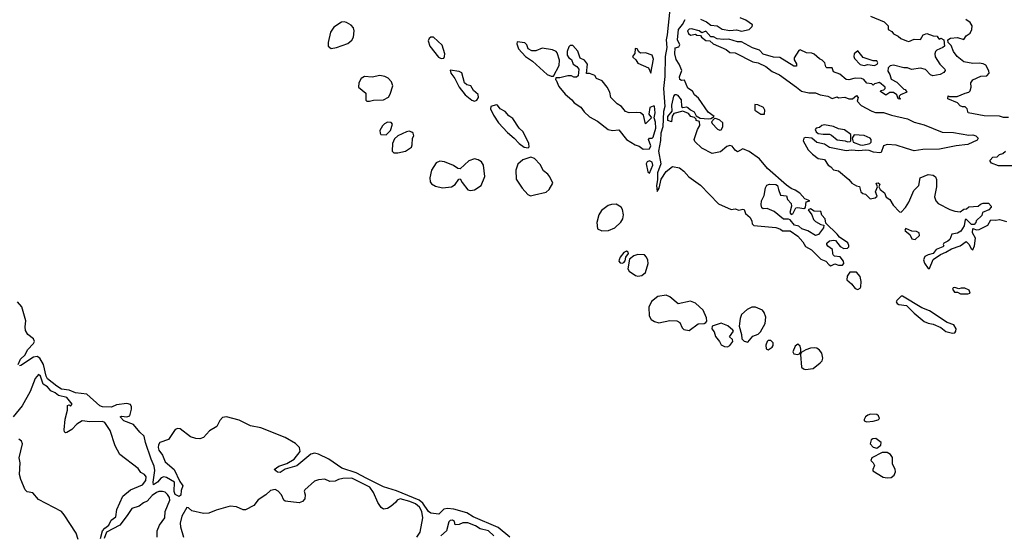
# Model space of a CAD drawing. Extents: x 2386423 to 2568864, y 578392 to 761999.
# Tile 387 of 454: x 2535117 to 2542822, y 670107 to 674133. Entities that reach past the tile are written whole.
import ezdxf

# ---------------------------------------------------------------- set-up
doc = ezdxf.new("R2010")
doc.units = 0

msp = doc.modelspace()

# ---------------------------------------------------------------- linework, layer by layer
at = {"layer": '0CON05XD'}
for points in [[(2540204.5, 674214.5), (2540184.8, 674015), (2540175.2, 673975), (2540181.6, 673915), (2540169, 673845), (2540165, 673687.5), (2540154.8, 673595), (2540165.6, 673455), (2540154.6, 673415), (2540150.6, 673295), (2540135, 673246.2), (2540132.5, 673187.5), (2540114.7, 673105), (2540134.6, 673005), (2540108.9, 672935), (2540108.9, 672881.1), (2540099.6, 672835), (2540105, 672790), (2540120, 672815), (2540137.7, 672885), (2540175, 672946), (2540225, 672983.3), (2540280, 672975), (2540315, 672946.7), (2540353.6, 672903.6), (2540445, 672837.5), (2540585, 672692.5), (2540685, 672647.5), (2540715, 672652.5), (2540745, 672643.3), (2540775, 672650), (2540785, 672646.7), (2540797.5, 672617.5), (2540832.5, 672585), (2540846.4, 672556.4), (2540847.5, 672535), (2540861.7, 672521.7), (2541035, 672507.5), (2541070, 672495), (2541085, 672480), (2541145, 672480), (2541205, 672440), (2541243.8, 672395), (2541265, 672358), (2541312.9, 672332.9), (2541385, 672260), (2541423.8, 672243.8), (2541450, 672215), (2541465, 672207.5), (2541495, 672222.5), (2541525, 672212.5), (2541555, 672212.5), (2541566.7, 672225), (2541563.8, 672245), (2541538.3, 672278.3), (2541494.1, 672284.1), (2541482.9, 672292.9), (2541480, 672305), (2541476.1, 672336.1), (2541440.7, 672360.7), (2541432.5, 672375), (2541432.5, 672385), (2541455, 672403.3), (2541485, 672408.8), (2541500, 672405), (2541538.3, 672358.3), (2541565, 672344), (2541595, 672346), (2541604, 672355), (2541605, 672367.5), (2541596.3, 672386.3), (2541532.1, 672432.1), (2541515, 672455.8), (2541425, 672540), (2541420, 672575), (2541394, 672604), (2541385, 672633.3), (2541334.2, 672634.2), (2541305, 672652.5), (2541287.5, 672645), (2541315.7, 672605.7), (2541329.5, 672569.5), (2541343.3, 672555), (2541385, 672531.2), (2541410, 672525), (2541408, 672505), (2541366.5, 672453.5), (2541345, 672445.7), (2541285, 672480.8), (2541237.9, 672497.9), (2541215, 672516.7), (2541180, 672525), (2541145, 672567.5), (2541133, 672573), (2541093, 672573), (2541021.3, 672631.3), (2540965, 672655.8), (2540935, 672653.8), (2540925, 672660), (2540918.9, 672685), (2540920.9, 672715), (2540943.5, 672756.5), (2540952.4, 672817.6), (2540962.9, 672837.1), (2540985, 672845.4), (2541035, 672842.5), (2541046, 672835), (2541053.4, 672803.4), (2541070.3, 672760.3), (2541116, 672756), (2541126.2, 672725), (2541154, 672695), (2541156.7, 672675), (2541143.3, 672625), (2541155, 672610), (2541167.5, 672615), (2541189.3, 672660.7), (2541205, 672663.8), (2541253.6, 672656.4), (2541266.7, 672663.3), (2541271.7, 672708.3), (2541300, 672715), (2541261.7, 672731.7), (2541222.5, 672775), (2541185, 672800), (2541155, 672811.2), (2541118.3, 672838.3), (2540968.3, 672968.3), (2540906.7, 673045), (2540825, 673102.5), (2540775, 673122.5), (2540735, 673100), (2540715, 673112.5), (2540692.3, 673142.3), (2540675, 673148.8), (2540649.5, 673140.5), (2540600.3, 673099.7), (2540535, 673085.8), (2540455, 673127.5), (2540400.6, 673180.6), (2540394.1, 673195.9), (2540420, 673275), (2540440, 673305), (2540437, 673337), (2540410, 673345), (2540410, 673355), (2540398.3, 673368.3), (2540370, 673375), (2540350, 673400), (2540306.2, 673416.2), (2540235, 673400), (2540223, 673377), (2540217.5, 673335), (2540190, 673345), (2540187.5, 673375), (2540222.5, 673417.5), (2540218.8, 673465), (2540234.5, 673535.5), (2540245, 673548.8), (2540255, 673548), (2540265, 673543.3), (2540293.3, 673505), (2540295, 673452.5), (2540306.4, 673446.4), (2540335, 673451.2), (2540345, 673446.7), (2540365, 673427.5), (2540395, 673412.5), (2540411.7, 673381.7), (2540441.7, 673361.7), (2540505, 673357.5), (2540525, 673360), (2540550, 673375), (2540505, 673410), (2540430, 673520), (2540397.5, 673545), (2540383, 673573), (2540345, 673597.5), (2540320, 673660), (2540295, 673656.7), (2540283.3, 673665), (2540280, 673685), (2540297.5, 673735), (2540278, 673785), (2540255, 673820.8), (2540244.2, 673865.8), (2540246.2, 673913.8), (2540275, 673921.8), (2540282, 673935), (2540263.3, 673975), (2540272.7, 674055), (2540303.8, 674095), (2540323.3, 674135)], [(2540445, 674136.2), (2540492.5, 674115), (2540525, 674088.8), (2540575.8, 674085.8), (2540615, 674058.8), (2540675, 674048), (2540725, 674053.3), (2540765, 674042), (2540825, 674056.7), (2540849.3, 674080.7), (2540851.7, 674091.7), (2540798.3, 674128.3), (2540755, 674147.5)], [(2541775, 674161.2), (2541882.5, 674115), (2541913.3, 674085), (2541912.5, 674055), (2541940.7, 674040.7), (2541955, 674022.5), (2541990, 674005), (2542012.5, 673985), (2542055, 673967.5), (2542075, 673962.5), (2542115, 673981.2), (2542165, 673977.5), (2542186.1, 674013.9), (2542214.2, 674025.8), (2542265, 674007.5), (2542300, 674005), (2542300, 673995), (2542311.7, 673981.7), (2542325, 673987.5), (2542347.5, 673975), (2542353, 673927), (2542340, 673915)], [(2542855, 673367.5), (2542815, 673367.5), (2542785, 673377.5), (2542665, 673381.2), (2542540, 673405), (2542530, 673435), (2542515, 673450), (2542495, 673450), (2542475, 673460), (2542455, 673482.5), (2542380, 673515), (2542382.5, 673537.5), (2542392.5, 673532.5), (2542453, 673533), (2542515, 673557.5), (2542543.6, 673566.4), (2542553.6, 673576.4), (2542563.3, 673605), (2542560.7, 673639.3), (2542575, 673662.5), (2542638.3, 673691.7), (2542686.1, 673693.9), (2542702.5, 673715), (2542701.7, 673731.7), (2542676.4, 673776.4), (2542657, 673787), (2542625, 673793.3), (2542575, 673790), (2542503.9, 673803.9), (2542453.3, 673845), (2542423.9, 673883.9), (2542405, 673930), (2542382.5, 673955), (2542380, 673975), (2542400.7, 673989.3), (2542455, 673993.3), (2542505, 673976.7), (2542523.6, 674006.4), (2542553.3, 674026.7), (2542566.7, 674055), (2542570, 674085), (2542555, 674110), (2542520, 674135)], [(2537555, 673908), (2537595, 673914.2), (2537685, 673947.1), (2537715, 673972), (2537729.4, 673995), (2537733.5, 674045), (2537729.1, 674069.1), (2537710.3, 674090.3), (2537675, 674110.6), (2537655, 674116.9), (2537635, 674114.4), (2537576, 674075), (2537550, 674035), (2537532, 673955), (2537532, 673925), (2537555, 673908)], [(2542340, 673915), (2542292.5, 673895), (2542282.5, 673885), (2542276.7, 673865), (2542281.2, 673841.2), (2542317.5, 673785), (2542357.5, 673745), (2542360, 673735), (2542349.3, 673720.7), (2542320, 673705), (2542263.6, 673693.6), (2542245, 673702.5), (2542205, 673743.3), (2542165, 673752.5), (2542095, 673743.8), (2542065, 673756.2), (2542035, 673756.2), (2541955, 673776.7), (2541929.3, 673770.7), (2541912.5, 673755), (2541910.7, 673730.7), (2541926.7, 673705), (2541937, 673667), (2541980, 673645), (2542035, 673590), (2542045, 673587.5), (2542060, 673565), (2542010, 673545), (2542000, 673535), (2542000, 673525), (2542010, 673515), (2542005, 673510), (2541990, 673515), (2541980, 673545), (2541955, 673562.5), (2541925, 673562.5), (2541895, 673543.3), (2541851.7, 673571.7), (2541855, 673580), (2541880, 673585), (2541890, 673595), (2541890, 673605), (2541845, 673642.5), (2541805, 673630), (2541795, 673620), (2541785, 673630), (2541745, 673637.5), (2541722.5, 673665), (2541705, 673672.5), (2541655, 673676.7), (2541605, 673663.3), (2541585, 673666.2), (2541535, 673706.7), (2541486.1, 673726.1), (2541475, 673757.5), (2541432.5, 673755), (2541423.8, 673765), (2541417.5, 673795), (2541396.4, 673816.4), (2541375, 673827.5), (2541335, 673863.3), (2541315, 673871.2), (2541273.9, 673873.9), (2541225, 673896.7), (2541215, 673892.5), (2541177.5, 673835), (2541178.3, 673818.3), (2541196.7, 673786.7), (2541195, 673770), (2541175, 673770), (2541065, 673836.2), (2541015, 673840.8), (2540935, 673862), (2540905, 673893.8), (2540852.3, 673912.3), (2540765, 673960), (2540735, 673960), (2540665, 673980), (2540625, 673976.7), (2540573.6, 673983.6), (2540545, 673997.5), (2540525, 674000), (2540485, 674042.5), (2540455, 674030), (2540435, 674046.7), (2540375, 674061.2), (2540355, 674058.8), (2540343.3, 674045), (2540350, 674025), (2540365, 674011.2), (2540405, 674020), (2540415, 674012.5), (2540445, 674010), (2540452.5, 673995), (2540485, 673970), (2540517.5, 673967.5), (2540542.5, 673945), (2540645, 673898.8), (2540675, 673876.2), (2540715, 673872.5), (2540855, 673804), (2540895, 673796), (2540955, 673765.8), (2541005, 673728), (2541062.3, 673702.3), (2541194.3, 673604.3), (2541235, 673574), (2541291.7, 673561.7), (2541345, 673560), (2541380, 673545), (2541440, 673535), (2541475, 673517.5), (2541515, 673530), (2541525, 673522.5), (2541575, 673526.7), (2541605, 673512.5), (2541635, 673512.5), (2541665, 673540), (2541677.5, 673525), (2541670, 673495), (2541701.7, 673461.7), (2541785, 673416.7), (2541815, 673406.7), (2541875, 673407.5), (2541940, 673385), (2542065, 673358), (2542115, 673331.2), (2542195, 673310), (2542335, 673253.1), (2542425, 673250.8), (2542545, 673228.8), (2542575, 673231.2), (2542600, 673225), (2542617, 673207), (2542609.3, 673190.7), (2542535, 673156.7), (2542443.9, 673146.1), (2542315, 673118.8), (2542185, 673116.2), (2542115, 673106.7), (2542055.7, 673125.7), (2541975, 673150), (2541905, 673156.2), (2541877.5, 673145), (2541857.5, 673095), (2541848.3, 673091.7), (2541797, 673097), (2541765, 673110), (2541735, 673113.3), (2541683.6, 673106.4), (2541625, 673111.2), (2541585, 673105.8), (2541455, 673133.3), (2541415, 673158.8), (2541355, 673173.3), (2541315, 673206.7), (2541265, 673211.2), (2541253.8, 673205), (2541246.7, 673185), (2541287.5, 673115), (2541320.5, 673080.5), (2541365, 673047.5), (2541415, 673040), (2541442.5, 672995), (2541465, 672982.5), (2541485, 672957.5), (2541525, 672950), (2541605, 672882.5), (2541627.5, 672855), (2541665, 672832.5), (2541688.3, 672828.3), (2541700, 672785), (2541713.3, 672773.3), (2541735, 672767.5), (2541771.7, 672731.7), (2541811.7, 672738.3), (2541827, 672753), (2541812.5, 672785), (2541830, 672825), (2541820, 672855), (2541835, 672856.7), (2541846.7, 672845), (2541840, 672825), (2541850, 672805), (2541885, 672777.5), (2541897.5, 672745), (2541925, 672727.5), (2541951.2, 672681.2), (2542000.7, 672630.7), (2542015, 672627.5), (2542047.3, 672662.7), (2542074.6, 672705), (2542113.9, 672796.1), (2542152.9, 672835), (2542162.9, 672895), (2542225, 672922.2), (2542265.4, 672915.4), (2542282.3, 672902.3), (2542292.3, 672882.3), (2542291.5, 672825), (2542276.4, 672746.4), (2542284.6, 672715), (2542305, 672695.5), (2542395, 672647.1), (2542435, 672633.8), (2542475, 672630), (2542505, 672650), (2542527, 672653), (2542545, 672670), (2542617, 672673), (2542635, 672690), (2542655, 672697.5), (2542697, 672697), (2542720, 672675), (2542720, 672665), (2542700, 672645), (2542650, 672625), (2542645, 672600), (2542601.7, 672558.3), (2542600, 672545), (2542585, 672530), (2542565, 672530), (2542525, 672570), (2542515, 672570), (2542508.7, 672521.3), (2542481.3, 672478.7), (2542455, 672463.3), (2542410, 672455), (2542395.7, 672414.3), (2542380, 672400), (2542347.5, 672385), (2542342.5, 672375), (2542347.5, 672365), (2542340, 672355), (2542287.5, 672335), (2542266.1, 672303.9), (2542225, 672294.3), (2542200.8, 672279.2), (2542188.4, 672255), (2542197, 672227), (2542225, 672187.5), (2542235, 672187.5), (2542265, 672256.7), (2542322.9, 672297.1), (2542365, 672313.3), (2542408.9, 672341.1), (2542475.6, 672364.4), (2542523, 672397), (2542545, 672377.5), (2542561.7, 672341.7), (2542575, 672332.5), (2542587.5, 672365), (2542595.7, 672425), (2542573.3, 672465), (2542575, 672500), (2542605, 672490), (2542625, 672492.5), (2542692.5, 672525), (2542715, 672566.2), (2542755, 672563.3), (2542785, 672570.6), (2542840, 672555)], [(2538415, 673828.1), (2538435, 673832.5), (2538442.5, 673845), (2538442.9, 673865), (2538424.2, 673934.2), (2538355, 673996.2), (2538335, 673996.2), (2538321.2, 673985), (2538312.9, 673967.1), (2538327.5, 673925), (2538395, 673840), (2538415, 673828.1)], [(2539295, 673690), (2539338.8, 673775), (2539341.2, 673815), (2539323.9, 673873.9), (2539315, 673883.3), (2539285, 673898), (2539205, 673908.8), (2539155, 673888.8), (2539125, 673890), (2539096.7, 673905), (2539086.1, 673936.1), (2539070.7, 673950.7), (2539010, 673960), (2539006.7, 673945), (2539020, 673905), (2539076.2, 673845), (2539129.3, 673809.3), (2539245, 673704), (2539275, 673690), (2539295, 673690)], [(2539995, 673120), (2540045, 673123.3), (2540054.6, 673145), (2540037.1, 673195), (2540044.8, 673205.2), (2540065, 673207.2), (2540075.2, 673214.8), (2540093.8, 673285), (2540092.3, 673332.3), (2540082, 673365), (2540088.9, 673405), (2540085, 673455.6), (2540072.7, 673457.3), (2540046.7, 673445), (2540041.2, 673395), (2540060, 673365), (2540015, 673317.5), (2539997.5, 673385), (2539975, 673403.3), (2539945, 673407.5), (2539885, 673403.8), (2539857.5, 673415), (2539827.5, 673455), (2539792.5, 673475), (2539743.9, 673523.9), (2539733.8, 673565), (2539714.2, 673605), (2539674.2, 673654.2), (2539631.7, 673671.7), (2539617.5, 673695), (2539605, 673702.5), (2539575, 673712.5), (2539551.7, 673711.7), (2539560, 673785), (2539537.5, 673815), (2539502.9, 673832.9), (2539485.7, 673885.7), (2539445, 673930), (2539425, 673930), (2539415, 673920), (2539400, 673885), (2539401.4, 673855), (2539413.3, 673835), (2539435, 673822.5), (2539447.5, 673785), (2539475.9, 673765.9), (2539492.5, 673745), (2539487, 673693), (2539475, 673682.5), (2539453.6, 673683.6), (2539435, 673692.5), (2539405, 673692.5), (2539343, 673677), (2539312.5, 673677.5), (2539310, 673665), (2539315, 673660), (2539335, 673610), (2539385, 673550), (2539436.4, 673506.4), (2539455, 673481.2), (2539509.3, 673449.3), (2539535, 673412.5), (2539575, 673373.3), (2539639.2, 673339.2), (2539722.5, 673275), (2539755, 673266.7), (2539805, 673270), (2539865, 673196.7), (2539932.5, 673155), (2539965, 673143.8), (2539995, 673120)], [(2540055, 673713.3), (2540075.7, 673825), (2540065.8, 673855.8), (2540015, 673873.3), (2539975, 673870), (2539961.7, 673881.7), (2539950, 673905), (2539933.3, 673906.7), (2539931.7, 673868.3), (2539912.5, 673845), (2539915, 673840), (2539939.3, 673819.3), (2539955, 673792.5), (2540036.7, 673756.7), (2540055, 673713.3)], [(2541805, 673773.3), (2541827.5, 673785), (2541832.5, 673795), (2541825, 673810), (2541795, 673810), (2541716.4, 673836.4), (2541675, 673890), (2541647.5, 673865), (2541643.3, 673845), (2541649.3, 673829.3), (2541695, 673783.3), (2541725, 673773.3), (2541755, 673782.5), (2541805, 673773.3)], [(2537834.2, 673494.2), (2537855, 673494.4), (2537885, 673502.9), (2537965, 673505.7), (2538002, 673528), (2538015, 673550), (2538035.7, 673615), (2538025.5, 673645.5), (2538000, 673675), (2537975, 673689.4), (2537935, 673696.4), (2537875, 673684.2), (2537815, 673688.6), (2537788.3, 673671.7), (2537770, 673640), (2537769.2, 673605), (2537825, 673557.5), (2537825, 673502.5), (2537834.2, 673494.2)], [(2538675, 673496.7), (2538695, 673502.5), (2538707.5, 673525), (2538705, 673547.5), (2538668.3, 673578.3), (2538646.2, 673615), (2538615, 673623.3), (2538598.8, 673638.8), (2538576.4, 673716.4), (2538556.4, 673726.4), (2538485, 673737.5), (2538491.2, 673715), (2538522.1, 673672.1), (2538555, 673606.2), (2538602.9, 673545), (2538655, 673504.2), (2538675, 673496.7)], [(2539095, 673130), (2539102.5, 673137.5), (2539101.2, 673165), (2539056.2, 673255), (2539024.2, 673284.2), (2538975, 673358.8), (2538945, 673381.2), (2538916.2, 673415), (2538876.7, 673435), (2538855, 673463.3), (2538845, 673466.2), (2538805, 673452.5), (2538800, 673435), (2538823.8, 673385), (2538865, 673326.7), (2538935, 673250), (2538987.1, 673207.1), (2539026.7, 673165), (2539065, 673136.2), (2539095, 673130)], [(2540945, 673393.8), (2540948.8, 673425), (2540936.7, 673445), (2540893, 673467), (2540870, 673470), (2540870, 673425), (2540917.5, 673395), (2540945, 673393.8)], [(2537985, 673231.2), (2538018, 673265), (2538034.2, 673315), (2538025, 673328.6), (2537995, 673330.8), (2537972.1, 673317.9), (2537957, 673303), (2537936.2, 673265), (2537936.7, 673245), (2537944.2, 673234.2), (2537985, 673231.2)], [(2540595, 673267.5), (2540605, 673270), (2540620, 673295), (2540618.8, 673325), (2540595, 673346.7), (2540565, 673360), (2540551.7, 673358.3), (2540530, 673335), (2540535, 673320), (2540577, 673277), (2540595, 673267.5)], [(2541595, 673177.5), (2541615, 673180), (2541620, 673185), (2541620, 673235), (2541571.7, 673271.7), (2541525, 673278.8), (2541485, 673296), (2541415, 673310), (2541395, 673306), (2541375, 673290), (2541350, 673285), (2541342.5, 673275), (2541350, 673255), (2541365, 673243.3), (2541405, 673236.2), (2541455, 673236.7), (2541470.7, 673230.7), (2541515, 673193.3), (2541576.1, 673186.1), (2541595, 673177.5)], [(2538045, 673090.8), (2538075, 673092.5), (2538135, 673104.4), (2538182.9, 673135), (2538189.4, 673155), (2538190, 673205), (2538200, 673225), (2538196.2, 673245), (2538185, 673253.8), (2538165, 673260), (2538145, 673255.8), (2538075.6, 673224.4), (2538050.2, 673199.8), (2538033.1, 673165), (2538031.2, 673105), (2538045, 673090.8)], [(2541715, 673152.5), (2541770, 673165), (2541780, 673175), (2541780, 673195), (2541772.5, 673205), (2541725, 673226), (2541647.5, 673232.5), (2541630, 673205), (2541640, 673175), (2541695, 673153.3), (2541715, 673152.5)], [(2539115, 672755.5), (2539145, 672762.5), (2539236.6, 672783.4), (2539260, 672805), (2539288, 672855), (2539265, 672903.3), (2539248.8, 672925), (2539215, 672951.2), (2539190.3, 673000.3), (2539145, 673046.2), (2539116.1, 673056.1), (2539055, 673037.1), (2539015, 673002), (2538998.2, 672955), (2539003.3, 672885), (2539047.8, 672815), (2539094.2, 672764.2), (2539115, 672755.5)], [(2542895, 672990), (2542775, 672990), (2542721.7, 673011.7), (2542710, 673025), (2542710, 673035), (2542733, 673057), (2542765, 673060), (2542783, 673077), (2542810, 673085), (2542830, 673105)], [(2538645, 672795.6), (2538675, 672802.7), (2538727.5, 672835), (2538755.6, 672905), (2538747.1, 672995), (2538729.8, 673019.8), (2538705, 673037.8), (2538675, 673044.4), (2538630.4, 673029.6), (2538563.9, 672966.1), (2538545, 672969.2), (2538512.4, 672992.4), (2538441.1, 673021.1), (2538404.5, 673025.5), (2538377.3, 673012.7), (2538339.2, 672955), (2538325.8, 672895), (2538328, 672865), (2538339.7, 672849.7), (2538369.7, 672829.7), (2538425, 672818), (2538495, 672825.8), (2538525.6, 672844.4), (2538552.5, 672885), (2538565, 672887.5), (2538579.5, 672859.5), (2538625, 672802), (2538645, 672795.6)], [(2540045, 672932.5), (2540072, 672995), (2540067.3, 673017.3), (2540045, 673029), (2540028.1, 673021.9), (2540018.8, 673005), (2540033.3, 672943.3), (2540045, 672932.5)], [(2539671.7, 672481.7), (2539725, 672483.1), (2539775, 672504.3), (2539821.5, 672548.5), (2539835.7, 672575), (2539842.5, 672605), (2539835, 672646.7), (2539824, 672665), (2539785, 672689.2), (2539747.3, 672687.3), (2539721.8, 672678.2), (2539670.9, 672639.1), (2539649.5, 672605), (2539633.3, 672545), (2539637.9, 672497.9), (2539671.7, 672481.7)], [(2542125, 672413.3), (2542156.7, 672445), (2542156, 672466), (2542135, 672476.7), (2542098.3, 672478.3), (2542051.7, 672498.3), (2542043, 672487), (2542045, 672480), (2542083, 672453), (2542098.3, 672418.3), (2542125, 672413.3)], [(2539832.3, 672227.7), (2539845, 672233.3), (2539854.1, 672245.9), (2539860, 672275), (2539881.2, 672305), (2539878, 672315), (2539865, 672321.4), (2539845, 672312.5), (2539814.6, 672275), (2539806.7, 672255), (2539805.7, 672245), (2539815, 672231.4), (2539832.3, 672227.7)], [(2539955, 672127.1), (2539985, 672132.9), (2540013.6, 672156.4), (2540034.3, 672225), (2540032.1, 672252.1), (2540022.9, 672275), (2540005, 672293.1), (2539955, 672296.7), (2539923.5, 672286.5), (2539889.5, 672260.5), (2539876, 672185), (2539886.2, 672165), (2539935, 672132), (2539955, 672127.1)], [(2541675, 672022.5), (2541695, 672032.5), (2541697.7, 672042.3), (2541701.2, 672085), (2541693.8, 672125), (2541665, 672156.7), (2541613, 672157), (2541593, 672127), (2541588.3, 672098.3), (2541626.4, 672066.4), (2541655, 672030), (2541675, 672022.5)], [(2540355, 671701.9), (2540425, 671754.2), (2540473.6, 671756.4), (2540487.1, 671762.9), (2540494.3, 671775), (2540490.9, 671800.9), (2540465, 671860.8), (2540406.5, 671916.5), (2540365, 671930), (2540268.8, 671908.8), (2540205.3, 671965.3), (2540175, 671977.5), (2540111.3, 671968.7), (2540062.1, 671927.9), (2540040.6, 671885), (2540042.5, 671815), (2540058.7, 671788.7), (2540085, 671772.5), (2540117.7, 671762.3), (2540205, 671779.2), (2540258.3, 671778.3), (2540283.1, 671763.1), (2540301.8, 671721.8), (2540315, 671710), (2540355, 671701.9)], [(2542477.9, 671987.9), (2542535, 671988.2), (2542555, 671994.2), (2542546.8, 672016.8), (2542512, 672032), (2542485, 672033.6), (2542465, 672026.8), (2542435, 672037.8), (2542421.9, 672035), (2542416.4, 672025), (2542432.1, 672002.1), (2542455, 672001.5), (2542477.9, 671987.9)], [(2535105.8, 671435), (2535123.5, 671476.5), (2535158.8, 671511.2), (2535178.7, 671551.3), (2535225, 671598.6), (2535231.8, 671615), (2535225, 671636.9), (2535181.1, 671671.1), (2535162.7, 671702.7), (2535158.8, 671731.2), (2535166.3, 671776.3), (2535135, 671885.8), (2535100, 671925)], [(2542415, 671680), (2542435, 671682.5), (2542443.3, 671695), (2542443.6, 671713.6), (2542426.7, 671745), (2542373.9, 671763.9), (2542235, 671855.8), (2542175, 671880), (2542025, 671971.2), (2542015, 671970), (2541981.2, 671935), (2541976.2, 671925), (2541982.7, 671912.7), (2541995, 671906), (2542057.5, 671897.5), (2542115, 671836.7), (2542195, 671771.2), (2542225, 671758.8), (2542265, 671752), (2542325, 671723.8), (2542365, 671692.5), (2542415, 671680)], [(2540815, 671610), (2540855, 671656), (2540895, 671674), (2540915, 671692), (2540949.2, 671755), (2540954.3, 671805), (2540943.1, 671843.1), (2540929.7, 671859.7), (2540875, 671884.2), (2540845, 671884), (2540808.8, 671865), (2540765, 671826), (2540755.6, 671795), (2540747.1, 671735), (2540765, 671670), (2540768, 671635), (2540785, 671618), (2540815, 671610)], [(2540655, 671573.1), (2540674, 671585), (2540698, 671615), (2540695, 671630), (2540672.5, 671652.5), (2540702.5, 671695), (2540697.5, 671705), (2540657.5, 671737.5), (2540605, 671758), (2540536.7, 671735), (2540533.8, 671715), (2540551.7, 671691.7), (2540561.2, 671655), (2540594, 671615), (2540605, 671590), (2540632.5, 671575), (2540655, 671573.1)], [(2540975, 671550.8), (2541005, 671570), (2541014, 671585), (2541012.5, 671605), (2540995, 671622), (2540975, 671622), (2540966.2, 671615), (2540954.4, 671585.6), (2540957.5, 671557.5), (2540975, 671550.8)], [(2541205, 671513.8), (2541220, 671520), (2541228.3, 671531.7), (2541230, 671555), (2541225, 671580), (2541205, 671594), (2541185, 671578.8), (2541168, 671535), (2541175, 671520), (2541205, 671513.8)], [(2541265, 671397.5), (2541325, 671402.9), (2541381.7, 671448.3), (2541396, 671465), (2541402, 671485), (2541392.5, 671525), (2541376.4, 671546.4), (2541355, 671562.5), (2541335, 671565.6), (2541305, 671563.3), (2541268.7, 671551.3), (2541231.7, 671528.3), (2541227, 671513), (2541235, 671413.8), (2541250.6, 671400.6), (2541265, 671397.5)], [(2538951.5, 670085), (2538860, 670160), (2538665, 670244.3), (2538615, 670274.4), (2538515, 670304.7), (2538465, 670308.6), (2538436, 670304), (2538396.2, 670263.8), (2538335, 670272), (2538315, 670286.7), (2538271.5, 670351.5), (2538243.4, 670373.4), (2538065, 670446.6), (2537965, 670478.9), (2537832.6, 670542.6), (2537749.2, 670589.2), (2537638.9, 670625), (2537535, 670694.8), (2537455, 670733.8), (2537425, 670740.8), (2537395, 670732.7), (2537285, 670642.9), (2537194.5, 670615.5), (2537155, 670590.8), (2537135, 670594.2), (2537107.5, 670615), (2537145, 670639.2), (2537208.8, 670661.2), (2537265.9, 670694.1), (2537311.2, 670755), (2537307.1, 670785), (2537275, 670818.5), (2537195, 670863.4), (2537005, 670940), (2536924, 670955), (2536835, 671000), (2536735, 671025.9), (2536705, 671020.9), (2536683.2, 670996.8), (2536660.8, 670949.2), (2536602.5, 670917.5), (2536555, 670865.3), (2536526.1, 670853.9), (2536495, 670855.7), (2536455, 670870), (2536372.1, 670932.1), (2536355, 670935.3), (2536333, 670927), (2536281.3, 670848.7), (2536215, 670824.5), (2536203.8, 670806.2), (2536200.9, 670785), (2536206.7, 670765), (2536235.6, 670725.6), (2536255.4, 670675), (2536325, 670613.3), (2536369.1, 670519.1), (2536388.6, 670495), (2536392.5, 670485), (2536380.3, 670449.7), (2536377.7, 670412.3), (2536365, 670404), (2536335, 670418.1), (2536327.1, 670442.9), (2536327.5, 670515), (2536265, 670552.7), (2536245, 670556.9), (2536225, 670549.2), (2536196, 670515), (2536165, 670494), (2536162.2, 670515), (2536174.7, 670605), (2536169.5, 670639.5), (2536144.8, 670694.8), (2536101.4, 670825), (2536091.5, 670875), (2536057.5, 670905), (2536006.9, 670966.9), (2535933.1, 670995), (2535904.2, 671025), (2535915, 671030.8), (2535955, 671025.6), (2535978.8, 671035), (2535991.2, 671085), (2535991.2, 671105), (2535983.3, 671123.3), (2535955, 671130), (2535875, 671118.8), (2535835, 671102.5), (2535765, 671103.8), (2535745, 671112), (2535643.6, 671203.6), (2535555, 671214.5), (2535505, 671234.1), (2535445, 671243.2), (2535406.8, 671265), (2535334.6, 671324.6), (2535323.9, 671345), (2535303.5, 671435), (2535275, 671485.5), (2535255, 671499.1), (2535225, 671493.2), (2535125, 671428.9), (2535114.4, 671424.4)], [(2535750.5, 670075), (2535765, 670133.3), (2535782.5, 670155), (2535815, 670177.5), (2535832.3, 670217.7), (2535870, 670245), (2535878.3, 670301.7), (2535924.4, 670405.6), (2535985, 670454.4), (2536079.4, 670495), (2536105, 670528.8), (2536106.6, 670556.6), (2536095, 670573.8), (2536065, 670590), (2536045, 670622.5), (2535900.7, 670730.7), (2535865, 670800), (2535825, 670920), (2535783, 670983), (2535765, 670990), (2535665, 670986.4), (2535605, 670995.6), (2535565, 670967.5), (2535525, 670928.1), (2535485, 670902.9), (2535475, 670901.2), (2535467.7, 670907.7), (2535464.4, 670925), (2535472.1, 671007.9), (2535491.7, 671078.3), (2535490, 671115), (2535505, 671120), (2535515, 671110), (2535526.7, 671125), (2535485, 671178), (2535421.7, 671191.7), (2535395, 671214.3), (2535360.2, 671230.2), (2535335, 671261.4), (2535301.4, 671281.4), (2535279.2, 671345), (2535265, 671357.5), (2535237.5, 671325), (2535200, 671225), (2535137.6, 671112.4), (2535065, 671026.2)], [(2541745, 670986), (2541795, 670992.9), (2541835, 671002.9), (2541845, 671013.3), (2541837.5, 671035), (2541823.2, 671043.2), (2541775, 671045.6), (2541755, 671040), (2541736, 671025), (2541724.2, 671005), (2541726.2, 670995), (2541745, 670986)], [(2535575, 670067.5), (2535560, 670115), (2535465, 670260), (2535443.3, 670285), (2535265, 670380), (2535220.5, 670430.5), (2535175, 670440), (2535160, 670455), (2535126.7, 670535), (2535116.7, 670575), (2535120, 670665), (2535114.2, 670705), (2535138.8, 670815), (2535132.5, 670835), (2535110.7, 670850.7)], [(2541825, 670781.2), (2541855.8, 670804.2), (2541857.5, 670825), (2541815.6, 670855.6), (2541793.3, 670855), (2541779.2, 670845), (2541771.2, 670815), (2541795, 670788.8), (2541825, 670781.2)], [(2541905, 670549.1), (2541935, 670552.5), (2541960.9, 670569.1), (2541968.9, 670595), (2541966.3, 670616.3), (2541947, 670657), (2541946.7, 670706.7), (2541931.9, 670731.9), (2541905, 670747.8), (2541865, 670746), (2541786, 670705), (2541777.5, 670685), (2541796.5, 670665), (2541805.4, 670645), (2541792.5, 670615), (2541793.4, 670603.4), (2541874.6, 670554.6), (2541905, 670549.1)], [(2538225.6, 670084.4), (2538250, 670125), (2538271.8, 670235), (2538265, 670285.8), (2538245, 670319.5), (2538214.4, 670345), (2538170, 670365), (2538095, 670385.4), (2538070, 670375), (2538057.5, 670355), (2538025, 670327.5), (2537995, 670310), (2537965, 670302.5), (2537945, 670317.5), (2537920, 670355), (2537886.2, 670435), (2537856.2, 670475), (2537715, 670545.8), (2537646.4, 670543.6), (2537613, 670537), (2537585, 670522.5), (2537545, 670520), (2537505, 670537.5), (2537455, 670532.5), (2537425, 670522.5), (2537347.5, 670455), (2537342.5, 670445), (2537350, 670415), (2537347.5, 670385), (2537330, 670365), (2537305, 670352.5), (2537195, 670366), (2537184, 670375), (2537166, 670415), (2537140, 670445), (2537115, 670457.5), (2537079.3, 670450.7), (2537042.5, 670415), (2536984.1, 670375.9), (2536948.8, 670331.2), (2536885, 670297.5), (2536865, 670297.5), (2536813, 670323), (2536765, 670326.7), (2536653.6, 670296.4), (2536597, 670273), (2536555, 670270), (2536465, 670290), (2536437.5, 670315), (2536425, 670318), (2536385, 670248), (2536372.6, 670195), (2536374.6, 670165), (2536400, 670085)], [(2536191.8, 670085), (2536192.9, 670135), (2536211.2, 670178.8), (2536252, 670235), (2536256.8, 670285), (2536291.1, 670375), (2536290, 670395), (2536275, 670417.8), (2536255, 670435.6), (2536235, 670442.5), (2536205, 670442.5), (2536187.1, 670435), (2536155, 670410), (2536115, 670365.4), (2536085, 670352.5), (2536051.7, 670328.3), (2535995, 670308.5), (2535958.2, 670255), (2535900.8, 670179.2), (2535796.4, 670123.6), (2535778.5, 670075)], [(2538827.5, 670095), (2538786.2, 670135), (2538720.5, 670150.5), (2538685, 670173.3), (2538625, 670196.2), (2538585, 670197.5), (2538557, 670183), (2538525, 670180), (2538518.3, 670208.3), (2538505, 670218), (2538486.7, 670215), (2538475, 670203.8), (2538455.8, 670135), (2538412.2, 670095)]]:
    msp.add_lwpolyline(points, dxfattribs=at)

doc.saveas('drawing.dxf')
